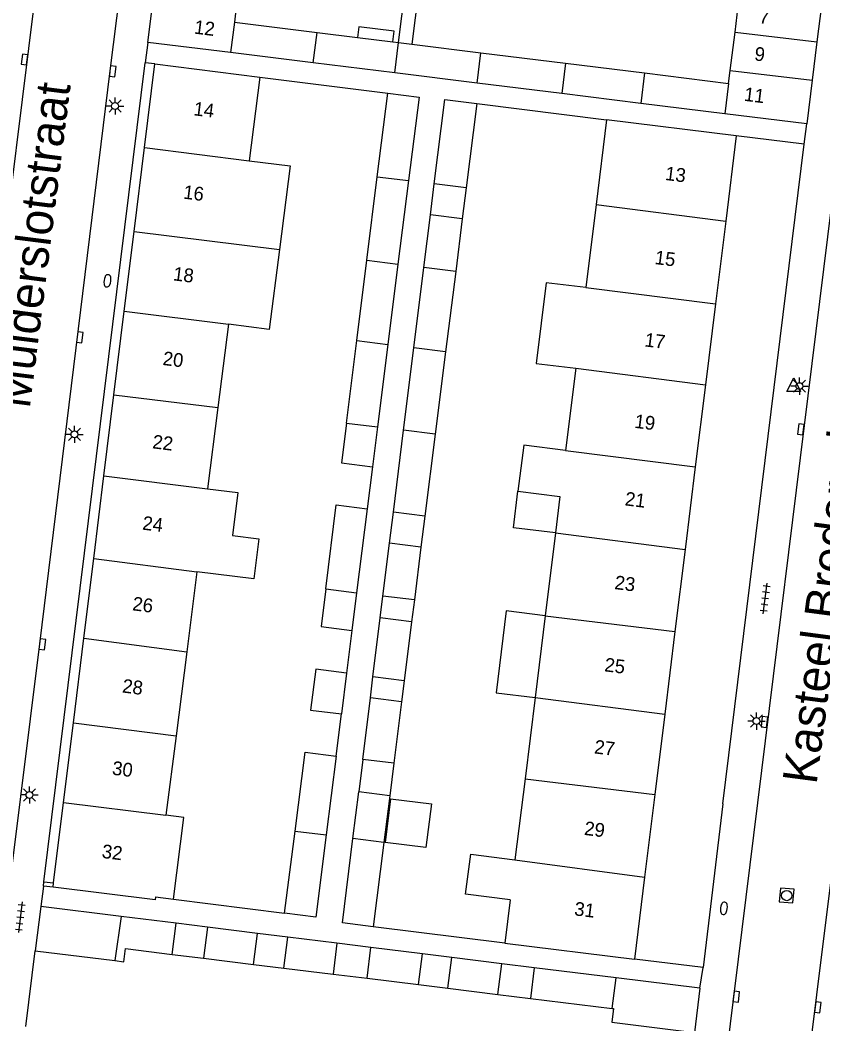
# Model space of a CAD drawing. Extents: x 131000 to 133014, y 396499 to 399001.
# Drawn here: x 131798.2 to 131856.6, y 396794.5 to 396867.5 of the extents above; entities that cross this region are included whole.
import ezdxf

# ---------------------------------------------------------------- set-up
doc = ezdxf.new("R2010")
doc.units = 0
for name, color, linetype in [('gg-afsc-erfafscheiding', 7, 'Continuous'), ('gg-afsc-muur', 7, 'Continuous'), ('gg-anno-huisnummerreeks BGT', 7, 'Continuous'), ('gg-anno-openbare ruimte label', 7, 'Continuous'), ('gg-bbg-bijgebouw', 7, 'Continuous'), ('gg-bbg-gedigitaliseerde bebouwing', 7, 'Continuous'), ('gg-bbg-gedigitaliseerde bijgebouw', 7, 'Continuous'), ('gg-bbg-hoofdgebouw', 7, 'Continuous'), ('gg-bbg-luifel en loopbrug', 7, 'Continuous'), ('gg-bbg-tussenscheiding', 7, 'Continuous'), ('gg-knt-verharding', 7, 'Continuous'), ('gg-knt-verharding nz', 7, 'Continuous'), ('gt-grn-weggrens', 7, 'Continuous'), ('gt-symb-brandkraan', 7, 'Continuous'), ('gt-symb-kolk', 7, 'Continuous'), ('gt-symb-lichtmast', 7, 'Continuous'), ('gt-symb-rioolschacht', 7, 'Continuous'), ('gt-symb-tegel verharding', 7, 'Continuous'), ('gt-symb-waterafsluiter', 7, 'Continuous')]:
    doc.layers.add(name, color=color, linetype=linetype)

# ---------------------------------------------------------------- blocks, each defined once
blk = doc.blocks.new('gt0-KOLK')
at = {"layer": 'gt-symb-kolk'}
blk.add_lwpolyline([(0, 0), (0.375, 0), (0.375, 0.4), (-0.375, 0.4), (-0.375, 0), (0, 0)], dxfattribs=at)
blk = doc.blocks.new('gt0-LMAST')
at = {"layer": 'gt-symb-lichtmast'}
for p, q in [((-0.182, 0.173), (-0.447, 0.438)), ((-0.005, 0.246), (-0.005, 0.621)), ((0.172, 0.173), (0.437, 0.438)), ((-0.255, -0.004), (-0.63, -0.004)), ((-0.182, -0.181), (-0.447, -0.446)), ((-0.005, -0.254), (-0.005, -0.629)), ((0.437, -0.446), (0.172, -0.181)), ((0.245, -0.004), (0.62, -0.004))]:
    blk.add_line(p, q, dxfattribs=at)
blk.add_circle((-0.005, -0.004), 0.25, dxfattribs=at)
blk = doc.blocks.new('gt0-TEG1')
at = {"layer": 'gt-symb-tegel verharding'}
for p, q in [((-1.125, 0), (1.125, 0)), ((-0.9, -0.25), (-0.9, 0.25)), ((-0.45, -0.25), (-0.45, 0.25)), ((0, -0.25), (0, 0.25)), ((0.45, -0.25), (0.45, 0.25)), ((0.9, -0.25), (0.9, 0.25))]:
    blk.add_line(p, q, dxfattribs=at)
blk = doc.blocks.new('gt0-WAFSL')
at = {"layer": 'gt-symb-waterafsluiter'}
for p, q in [((-0.5, -0.333), (0, 0.667)), ((0, 0.667), (0.5, -0.333)), ((0.5, -0.333), (-0.5, -0.333))]:
    blk.add_line(p, q, dxfattribs=at)
blk = doc.blocks.new('gt0-BR')
at = {"layer": 'gt-symb-brandkraan'}
for centre, radius, start, end in [((-0.244, 0), 0.206, 107.56694, 252.43307), ((0.599, -2.664), 3, 106.89205, 107.56694), ((0, -0.691), 0.938, 73.10799, 106.89205), ((-0.599, -2.664), 3, 72.43309, 73.10799), ((0.244, 0), 0.206, 287.56695, 72.43309), ((0.599, 2.664), 3, 252.43307, 253.10797), ((0, 0.691), 0.938, 253.10797, 286.89206), ((-0.599, 2.664), 3, 286.89206, 287.56695)]:
    blk.add_arc(centre, radius, start, end, dxfattribs=at)
blk = doc.blocks.new('gt0-RS')
at = {"layer": 'gt-symb-rioolschacht'}
blk.add_lwpolyline([(-0.5, -0.5), (0.5, -0.5), (0.5, 0.5), (-0.5, 0.5)], close=True, dxfattribs=at)
blk.add_circle((0, 0), 0.375, dxfattribs=at)

msp = doc.modelspace()

# ---------------------------------------------------------------- linework, layer by layer
at = {"layer": 'gg-afsc-erfafscheiding'}
for p, q in [((131815.632, 396863.347), (131824.927, 396862.177)), ((131831.41, 396861.417), (131840.854, 396860.244)), ((131823.821, 396834.998), (131823.438, 396831.952)), ((131822.323, 396823.093), (131821.934, 396819.999)), ((131821.174, 396813.959), (131821.559, 396817.022)), ((131809.349, 396803.552), (131817.432, 396802.522)), ((131833.44, 396800.353), (131823.875, 396801.542))]:
    msp.add_line(p, q, dxfattribs=at)
at = {"layer": 'gg-afsc-muur'}
for p, q in [((131807.98, 396864.31), (131807.285, 396864.393)), ((131849.319, 396810.487), (131847.873, 396798.574)), ((131799.875, 396804.507), (131799.913, 396804.815)), ((131799.913, 396804.815), (131800.618, 396804.727)), ((131800.58, 396804.42), (131799.875, 396804.507)), ((131798.6, 396794.29), (131799.29, 396799.79)), ((131847.873, 396798.574), (131842.88, 396799.18))]:
    msp.add_line(p, q, dxfattribs=at)
at = {"layer": 'gg-bbg-bijgebouw'}
for p, q in [((131807.48, 396865.87), (131807.863, 396868.944)), ((131856.486, 396868.551), (131856.16, 396865.915)), ((131813.502, 396865.125), (131807.48, 396865.87)), ((131856.16, 396865.915), (131855.814, 396863.126)), ((131819.516, 396864.381), (131813.502, 396865.125)), ((131825.441, 396863.648), (131819.516, 396864.381)), ((131831.439, 396862.906), (131825.441, 396863.648)), ((131837.589, 396862.146), (131831.439, 396862.906)), ((131855.814, 396863.126), (131855.42, 396859.94)), ((131843.344, 396861.434), (131837.589, 396862.146)), ((131849.456, 396860.678), (131843.344, 396861.434)), ((131855.42, 396859.94), (131849.456, 396860.678)), ((131799.69, 396803.02), (131799.29, 396799.79)), ((131805.539, 396802.294), (131799.69, 396803.02)), ((131809.534, 396801.799), (131805.539, 396802.294)), ((131815.451, 396801.065), (131811.822, 396801.515)), ((131821.232, 396800.348), (131817.659, 396800.791)), ((131827.449, 396799.576), (131823.706, 396800.041)), ((131833.227, 396798.859), (131829.583, 396799.311)), ((131841.544, 396797.828), (131835.594, 396798.566)), ((131847.65, 396797.07), (131841.544, 396797.828)), ((131847.65, 396797.07), (131847.25, 396793.86))]:
    msp.add_line(p, q, dxfattribs=at)
at = {"layer": 'gg-bbg-gedigitaliseerde bebouwing'}
for p, q in [((131807.98, 396864.31), (131815.632, 396863.347)), ((131815.632, 396863.347), (131814.856, 396857.261)), ((131840.854, 396860.244), (131840.09, 396854.072)), ((131850.29, 396859.08), (131840.854, 396860.244)), ((131840.09, 396854.072), (131839.342, 396848.028)), ((131813.34, 396845.364), (131812.57, 396839.316)), ((131838.615, 396842.161), (131837.876, 396836.184)), ((131812.57, 396839.316), (131811.816, 396833.403)), ((131837.133, 396830.189), (131836.388, 396824.168)), ((131811.046, 396827.356), (131810.304, 396821.537)), ((131836.388, 396824.168), (131835.651, 396818.215)), ((131810.304, 396821.537), (131809.527, 396815.437)), ((131835.651, 396818.215), (131834.919, 396812.302)), ((131809.527, 396815.437), (131808.791, 396809.661)), ((131834.919, 396812.302), (131834.189, 396806.403)), ((131808.034, 396803.72), (131809.349, 396803.552)), ((131833.831, 396803.512), (131833.44, 396800.353)), ((131833.44, 396800.353), (131842.88, 396799.18))]:
    msp.add_line(p, q, dxfattribs=at)
for points in [[(131814.856, 396857.261), (131817.832, 396856.882), (131817.058, 396850.803)], [(131817.058, 396850.803), (131816.316, 396844.984), (131813.34, 396845.364)], [(131839.342, 396848.028), (131836.464, 396848.385), (131835.737, 396842.518), (131838.615, 396842.161)], [(131837.876, 396836.184), (131834.829, 396836.568), (131834.406, 396833.216)], [(131811.816, 396833.403), (131814.017, 396833.128), (131813.627, 396830), (131815.555, 396829.759), (131815.19, 396826.839), (131811.046, 396827.356)], [(131834.406, 396833.216), (131837.46, 396832.83), (131837.133, 396830.189)], [(131809.349, 396803.552), (131810.107, 396809.499), (131808.791, 396809.661)], [(131833.831, 396803.512), (131830.592, 396803.913), (131830.981, 396806.83), (131834.189, 396806.403)], [(131808.034, 396803.72), (131808.005, 396803.496), (131800.58, 396804.42)]]:
    msp.add_lwpolyline(points, dxfattribs=at)
at = {"layer": 'gg-bbg-gedigitaliseerde bijgebouw'}
for p, q in [((131850.197, 396866.622), (131850.535, 396869.336)), ((131813.888, 396868.221), (131813.778, 396867.337)), ((131813.778, 396867.337), (131819.795, 396866.593)), ((131819.795, 396866.593), (131822.723, 396866.231)), ((131822.723, 396866.231), (131825.303, 396865.911)), ((131849.85, 396863.834), (131850.197, 396866.622)), ((131825.303, 396865.911), (131825.717, 396865.86)), ((131825.717, 396865.86), (131826.688, 396865.74)), ((131826.688, 396865.74), (131831.713, 396865.119)), ((131831.713, 396865.119), (131837.86, 396864.358)), ((131837.86, 396864.358), (131843.62, 396863.646)), ((131843.62, 396863.646), (131849.732, 396862.89)), ((131849.732, 396862.89), (131849.85, 396863.834)), ((131824.168, 396856.097), (131824.927, 396862.177)), ((131831.41, 396861.417), (131830.638, 396855.279)), ((131823.409, 396850.018), (131824.168, 396856.097)), ((131826.441, 396855.813), (131825.676, 396849.737)), ((131830.638, 396855.279), (131828.312, 396855.577)), ((131827.557, 396849.504), (131828.033, 396853.333)), ((131830.357, 396853.045), (131828.033, 396853.333)), ((131830.357, 396853.045), (131829.874, 396849.213)), ((131822.68, 396844.176), (131823.409, 396850.018)), ((131825.676, 396849.737), (131824.94, 396843.888)), ((131826.83, 396843.649), (131827.557, 396849.504)), ((131829.874, 396849.213), (131829.137, 396843.357)), ((131821.931, 396838.18), (131822.68, 396844.176)), ((131824.94, 396843.888), (131824.187, 396837.906)), ((131826.087, 396837.671), (131826.83, 396843.649)), ((131829.137, 396843.357), (131828.385, 396837.381)), ((131824.187, 396837.906), (131823.821, 396834.998)), ((131825.346, 396831.71), (131826.087, 396837.671)), ((131828.385, 396837.381), (131827.634, 396831.415)), ((131823.438, 396831.952), (131822.668, 396825.832)), ((131827.634, 396831.415), (131825.346, 396831.71)), ((131824.586, 396825.59), (131825.064, 396829.435)), ((131827.349, 396829.152), (131825.064, 396829.435)), ((131827.349, 396829.152), (131826.867, 396825.315)), ((131822.668, 396825.832), (131822.323, 396823.093)), ((131826.867, 396825.315), (131824.586, 396825.59)), ((131823.857, 396819.729), (131824.39, 396824.011)), ((131826.667, 396823.729), (131824.39, 396824.011)), ((131826.667, 396823.729), (131826.127, 396819.438)), ((131821.934, 396819.999), (131821.559, 396817.022)), ((131826.127, 396819.438), (131823.857, 396819.729)), ((131823.111, 396813.719), (131823.666, 396818.193)), ((131825.935, 396817.912), (131823.666, 396818.193)), ((131825.935, 396817.912), (131825.373, 396813.447)), ((131821.174, 396813.959), (131820.452, 396808.222)), ((131825.373, 396813.447), (131823.111, 396813.719)), ((131822.397, 396807.973), (131822.818, 396811.362)), ((131825.076, 396811.078), (131822.818, 396811.362)), ((131825.076, 396811.078), (131824.647, 396807.674)), ((131825.137, 396810.849), (131824.738, 396807.674)), ((131817.432, 396802.522), (131818.194, 396808.5)), ((131824.647, 396807.674), (131823.875, 396801.542)), ((131809.254, 396799.536), (131809.534, 396801.799)), ((131811.822, 396801.515), (131811.532, 396799.257)), ((131815.171, 396798.81), (131815.451, 396801.065)), ((131817.379, 396798.539), (131817.659, 396800.791)), ((131799.29, 396799.79), (131805.073, 396799.08)), ((131821.232, 396800.348), (131820.953, 396798.1)), ((131823.425, 396797.797), (131823.706, 396800.041)), ((131811.532, 396799.257), (131815.171, 396798.81)), ((131827.172, 396797.337), (131827.449, 396799.576)), ((131829.294, 396797.077), (131829.583, 396799.311)), ((131817.379, 396798.539), (131820.953, 396798.1)), ((131832.95, 396796.628), (131833.227, 396798.859)), ((131835.594, 396798.566), (131835.322, 396796.337)), ((131823.425, 396797.797), (131827.172, 396797.337)), ((131829.294, 396797.077), (131832.95, 396796.628)), ((131835.322, 396796.337), (131841.271, 396795.607))]:
    msp.add_line(p, q, dxfattribs=at)
for points in [[(131824.927, 396862.177), (131827.206, 396861.89), (131826.441, 396855.813)], [(131828.312, 396855.577), (131829.074, 396861.708), (131831.41, 396861.417)], [(131821.931, 396838.18), (131821.569, 396835.281), (131823.821, 396834.998)], [(131820.426, 396826.126), (131821.188, 396832.233), (131823.438, 396831.952)], [(131820.426, 396826.126), (131820.083, 396823.375), (131822.323, 396823.093)], [(131821.934, 396819.999), (131819.696, 396820.281), (131819.317, 396817.304), (131821.559, 396817.022)], [(131818.194, 396808.5), (131818.926, 396814.244), (131821.174, 396813.959)], [(131825.137, 396810.849), (131828.114, 396810.475), (131827.715, 396807.3), (131824.738, 396807.674)], [(131820.452, 396808.222), (131819.698, 396802.233), (131817.432, 396802.522)], [(131823.875, 396801.542), (131821.632, 396801.82), (131822.397, 396807.973)], [(131805.073, 396799.08), (131805.725, 396799), (131805.842, 396799.955), (131809.254, 396799.536)], [(131841.271, 396795.607), (131841.351, 396795.597), (131841.23, 396794.61), (131847.25, 396793.86)]]:
    msp.add_lwpolyline(points, dxfattribs=at)
at = {"layer": 'gg-bbg-hoofdgebouw'}
for p, q in [((131807.227, 396858.215), (131807.98, 396864.31)), ((131850.29, 396859.08), (131849.521, 396852.866)), ((131806.473, 396852.114), (131807.227, 396858.215)), ((131849.521, 396852.866), (131848.777, 396846.847)), ((131805.758, 396846.329), (131806.473, 396852.114)), ((131848.777, 396846.847), (131848.05, 396840.971)), ((131805.005, 396840.234), (131805.758, 396846.329)), ((131848.05, 396840.971), (131847.31, 396834.994)), ((131804.277, 396834.344), (131805.005, 396840.234)), ((131847.31, 396834.994), (131846.566, 396828.973)), ((131803.536, 396828.34), (131804.277, 396834.344)), ((131846.566, 396828.973), (131845.831, 396823.031)), ((131802.819, 396822.538), (131803.536, 396828.34)), ((131802.058, 396816.385), (131802.819, 396822.538)), ((131845.831, 396823.031), (131845.085, 396817.005)), ((131845.085, 396817.005), (131844.363, 396811.168)), ((131801.341, 396810.58), (131802.058, 396816.385)), ((131844.363, 396811.168), (131843.618, 396805.147)), ((131800.618, 396804.727), (131801.341, 396810.58)), ((131843.618, 396805.147), (131842.88, 396799.18)), ((131800.58, 396804.42), (131800.618, 396804.727))]:
    msp.add_line(p, q, dxfattribs=at)
at = {"layer": 'gg-bbg-luifel en loopbrug'}
for p, q in [((131828.033, 396853.333), (131828.312, 396855.577)), ((131830.638, 396855.279), (131830.357, 396853.045)), ((131825.064, 396829.435), (131825.346, 396831.71)), ((131827.634, 396831.415), (131827.349, 396829.152)), ((131824.39, 396824.011), (131824.586, 396825.59)), ((131826.867, 396825.315), (131826.667, 396823.729)), ((131823.666, 396818.193), (131823.857, 396819.729)), ((131826.127, 396819.438), (131825.935, 396817.912)), ((131823.111, 396813.719), (131822.818, 396811.362)), ((131825.373, 396813.447), (131825.076, 396811.078)), ((131811.822, 396801.515), (131809.534, 396801.799)), ((131817.659, 396800.791), (131815.451, 396801.065)), ((131823.706, 396800.041), (131821.232, 396800.348)), ((131809.254, 396799.536), (131811.532, 396799.257)), ((131829.583, 396799.311), (131827.449, 396799.576)), ((131815.171, 396798.81), (131817.379, 396798.539)), ((131835.594, 396798.566), (131833.227, 396798.859)), ((131820.953, 396798.1), (131823.425, 396797.797)), ((131827.172, 396797.337), (131829.294, 396797.077)), ((131832.95, 396796.628), (131835.322, 396796.337))]:
    msp.add_line(p, q, dxfattribs=at)
for points in [[(131825.717, 396865.86), (131826.431, 396871.623), (131827.401, 396871.503), (131826.688, 396865.74)], [(131825.303, 396865.911), (131825.399, 396866.69), (131822.819, 396867.01), (131822.723, 396866.231)], [(131837.133, 396830.189), (131834.078, 396830.567), (131834.406, 396833.216)], [(131836.388, 396824.168), (131833.547, 396824.52), (131832.81, 396818.567), (131835.651, 396818.215)]]:
    msp.add_lwpolyline(points, dxfattribs=at)
at = {"layer": 'gg-bbg-tussenscheiding'}
for p, q in [((131813.778, 396867.337), (131813.502, 396865.125)), ((131819.516, 396864.381), (131819.795, 396866.593)), ((131850.197, 396866.622), (131856.16, 396865.915)), ((131825.441, 396863.648), (131825.717, 396865.86)), ((131831.439, 396862.906), (131831.713, 396865.119)), ((131837.86, 396864.358), (131837.589, 396862.146)), ((131843.62, 396863.646), (131843.344, 396861.434)), ((131849.85, 396863.834), (131855.814, 396863.126)), ((131849.732, 396862.89), (131849.456, 396860.678)), ((131807.227, 396858.215), (131814.856, 396857.261)), ((131824.168, 396856.097), (131826.441, 396855.813)), ((131840.09, 396854.072), (131849.521, 396852.866)), ((131806.473, 396852.114), (131817.058, 396850.803)), ((131823.409, 396850.018), (131825.676, 396849.737)), ((131829.874, 396849.213), (131827.557, 396849.504)), ((131839.342, 396848.028), (131848.777, 396846.847)), ((131805.758, 396846.329), (131813.34, 396845.364)), ((131822.68, 396844.176), (131824.94, 396843.888)), ((131829.137, 396843.357), (131826.83, 396843.649)), ((131838.615, 396842.161), (131848.05, 396840.971)), ((131805.005, 396840.234), (131812.57, 396839.316)), ((131821.931, 396838.18), (131824.187, 396837.906)), ((131828.385, 396837.381), (131826.087, 396837.671)), ((131837.876, 396836.184), (131847.31, 396834.994)), ((131804.277, 396834.344), (131811.816, 396833.403)), ((131837.133, 396830.189), (131846.566, 396828.973)), ((131803.536, 396828.34), (131811.046, 396827.356)), ((131820.426, 396826.126), (131822.668, 396825.832)), ((131836.388, 396824.168), (131845.831, 396823.031)), ((131802.819, 396822.538), (131810.304, 396821.537)), ((131835.651, 396818.215), (131845.085, 396817.005)), ((131802.058, 396816.385), (131809.527, 396815.437)), ((131834.919, 396812.302), (131844.363, 396811.168)), ((131801.341, 396810.58), (131808.791, 396809.661)), ((131818.194, 396808.5), (131820.452, 396808.222)), ((131824.647, 396807.674), (131822.397, 396807.973)), ((131834.189, 396806.403), (131843.618, 396805.147)), ((131805.539, 396802.294), (131805.073, 396799.08)), ((131841.271, 396795.607), (131841.544, 396797.828))]:
    msp.add_line(p, q, dxfattribs=at)
at = {"layer": 'gg-knt-verharding'}
for p, q in [((131799.913, 396804.815), (131807.285, 396864.393)), ((131855.239, 396858.475), (131850.29, 396859.08)), ((131849.319, 396810.487), (131855.239, 396858.475))]:
    msp.add_line(p, q, dxfattribs=at)
for points in [[(131807.665, 396887.199), (131804.723, 396863.788), (131799.604, 396822.116), (131794.763, 396783.55), (131794.445, 396781.253)], [(131860.029, 396876.843), (131847.59, 396776.24), (131847.37, 396774.551)], [(131853.29, 396773.821), (131853.587, 396775.991), (131861.28, 396837.81)]]:
    msp.add_lwpolyline(points, dxfattribs=at)
at = {"layer": 'gg-knt-verharding nz'}
msp.add_line((131789.023, 396786.756), (131801.099, 396883.807), dxfattribs=at)
at = {"layer": 'gt-grn-weggrens'}
for p, q in [((131807.48, 396865.87), (131807.285, 396864.393)), ((131855.239, 396858.475), (131855.42, 396859.94)), ((131799.875, 396804.507), (131799.69, 396803.02)), ((131847.65, 396797.07), (131847.873, 396798.574))]:
    msp.add_line(p, q, dxfattribs=at)

# ---------------------------------------------------------------- block references
at = {"layer": 'gt-symb-brandkraan'}
for p, rotation in [((131804.535, 396848.526), -98.21920924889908), ((131849.392, 396802.883), 82.8749836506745)]:
    msp.add_blockref('gt0-BR', p, dxfattribs=dict(at, rotation=rotation))
at = {"layer": 'gt-symb-kolk'}
for p, rotation in [((131798.703, 396864.596), 82.87498365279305), ((131804.723, 396863.788), -97.12501634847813), ((131802.331, 396844.435), -97.06814005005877), ((131855.185, 396837.707), 82.93185994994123), ((131799.604, 396822.116), -96.94741065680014), ((131852.538, 396816.419), 83.22321716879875), ((131850.093, 396796.491), -96.94741065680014), ((131856.032, 396795.704), -97.35237935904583)]:
    msp.add_blockref('gt0-KOLK', p, dxfattribs=dict(at, rotation=rotation))
at = {"layer": 'gt-symb-lichtmast'}
for p in [(131805.1, 396861.245), (131854.893, 396840.87), (131802.146, 396837.364), (131851.763, 396816.508), (131798.871, 396811.132)]:
    msp.add_blockref('gt0-LMAST', p, dxfattribs=at)
at = {"layer": 'gt-symb-rioolschacht', "rotation": -94.70180831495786}
msp.add_blockref('gt0-RS', (131853.957, 396803.813), dxfattribs=at)
at = {"layer": 'gt-symb-tegel verharding'}
for p, rotation in [((131852.392, 396825.417), 82.93185994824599), ((131798.195, 396802.241), -96.89054832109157)]:
    msp.add_blockref('gt0-TEG1', p, dxfattribs=dict(at, rotation=rotation))
at = {"layer": 'gt-symb-waterafsluiter'}
msp.add_blockref('gt0-WAFSL', (131854.473, 396840.8), dxfattribs=at)

# ---------------------------------------------------------------- texts
at = {"layer": 'gg-anno-huisnummerreeks BGT'}
for s, rotation, p in [('7', 352.9, (131851.907, 396867.276)), ('12', 352.9, (131810.808, 396866.512)), ('9', 352.9, (131851.57, 396864.565)), ('11', 353, (131850.815, 396861.623)), ('14', 352.9, (131810.765, 396860.571)), ('13', 352.9, (131845.078, 396855.865)), ('16', 352.9, (131810.016, 396854.509)), ('15', 352.9, (131844.322, 396849.749)), ('18', 352.9, (131809.281, 396848.566)), ('17', 352.9, (131843.581, 396843.761)), ('20', 352.9, (131808.521, 396842.409)), ('19', 352.9, (131842.848, 396837.839)), ('22', 352.9, (131807.772, 396836.348)), ('21', 352.9, (131842.151, 396832.198)), ('24', 353, (131807.042, 396830.432)), ('23', 352.9, (131841.398, 396826.111)), ('26', 352.9, (131806.316, 396824.566)), ('25', 352.9, (131840.658, 396820.128)), ('28', 352.9, (131805.577, 396818.588)), ('27', 352.9, (131839.919, 396814.156)), ('30', 352.9, (131804.839, 396812.61)), ('29', 352.9, (131839.186, 396808.231)), ('32', 352.9, (131804.091, 396806.559)), ('31', 352.9, (131838.462, 396802.379))]:
    msp.add_text(s, height=1, rotation=rotation, dxfattribs=at).set_placement(p)
at = {"layer": 'gg-anno-openbare ruimte label'}
for s, rotation, p in [('Muiderslotstraat', 82.8, (131798.879, 396839.179)), ('Kasteel Brederodestraat', 82.5, (131856.125, 396811.845))]:
    msp.add_text(s, height=2.5, rotation=rotation, dxfattribs=at).set_placement(p)

doc.saveas('drawing.dxf')
